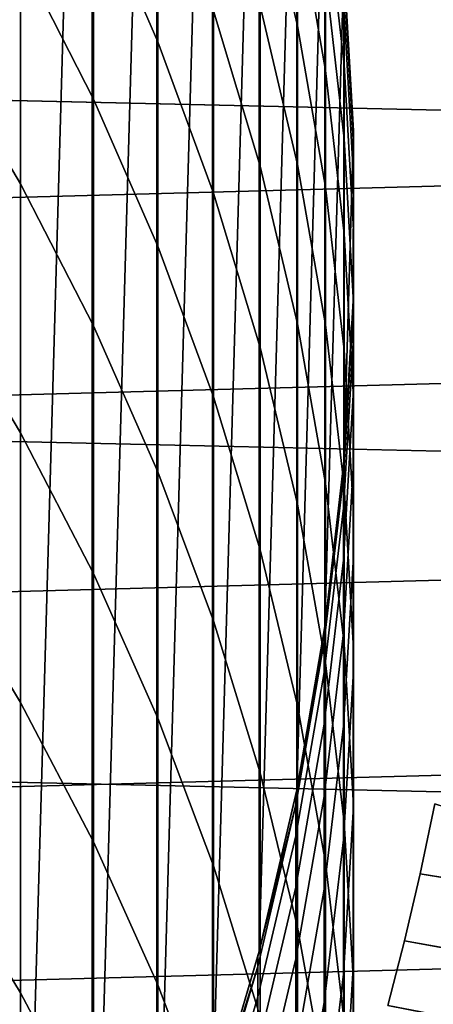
# Model space of a CAD drawing. Header units: metres. Extents: x -28 to 70, y -218 to 28.
# Tile 296 of 463: x 9.29 to 10.78, y -2.86 to 0.7. Entities that reach past the tile are written whole.
import ezdxf

# ---------------------------------------------------------------- set-up
doc = ezdxf.new("R2010")
doc.units = ezdxf.units.M
doc.layers.add('solid_10_261_432_XXX', color=7, linetype='CONTINUOUS')

msp = doc.modelspace()

# ---------------------------------------------------------------- linework, layer by layer
at = {"layer": 'solid_10_261_432_XXX'}
for points in [[(9.2, 0, 235.800003), (9.286513, 4.900068, 235.800003), (9.55116, 4.361804, 235.800003), (9.286513, -4.900068, 235.800003)], [(9.55116, 4.361804, 235.800003), (9.55116, -4.361804, 235.800003), (9.286513, -4.900068, 235.800003)], [(9.55116, 4.361804, 235.800003), (9.784554, 3.809527, 235.800003), (9.55116, -4.361804, 235.800003)], [(9.784554, 3.809527, 235.800003), (9.784554, -3.809527, 235.800003), (9.55116, -4.361804, 235.800003)], [(9.784554, 3.809527, 235.800003), (9.986108, 3.244634, 235.800003), (9.784554, -3.809527, 235.800003)], [(9.986108, 3.244634, 235.800003), (9.986108, -3.244634, 235.800003), (9.784554, -3.809527, 235.800003)], [(9.986108, 3.244634, 235.800003), (10.155042, 2.669295, 235.800003), (9.986108, -3.244634, 235.800003)], [(10.155042, 2.669295, 235.800003), (10.155042, -2.669295, 235.800003), (9.986108, -3.244634, 235.800003)], [(10.155042, 2.669295, 235.800003), (10.290867, 2.085195, 235.800003), (10.155042, -2.669295, 235.800003)], [(-27.389296, 2.465067, -5), (27.472309, 1.233766, -5), (27.5, 0, -5), (-27.472309, 1.233766, -5)], [(10.290867, 2.085195, 235.800003), (10.290867, -2.085195, 235.800003), (10.155042, -2.669295, 235.800003)], [(10.290867, 2.085195, 235.800003), (10.393134, 1.494245, 235.800003), (10.290867, -2.085195, 235.800003)], [(9.555864, 1.825806, 408.61969), (9.555864, 1.158362, 411.416779), (9.788918, 0.6221, 411.280975), (9.788918, 1.286006, 408.498718)], [(9.291579, 1.680836, 411.549072), (9.291579, 0.93273, 414.341064), (9.555864, 0.414099, 414.194397), (9.555864, 1.158362, 411.416779)], [(10.158388, 1.683559, 399.900238), (10.158388, 1.256428, 402.696716), (10.293597, 0.679554, 402.600433), (10.293597, 1.104252, 399.819916)], [(13.204369, 1.592053, 235.5), (-13.27081, 0.880669, 235.5), (-13.298956, 0.166633, 235.5), (13.270817, 0.880566, 235.5)], [(10.393134, 1.494245, 235.800003), (10.393134, -1.494245, 235.800003), (10.290867, -2.085195, 235.800003)], [(10.393134, 1.494245, 235.800003), (10.461475, 0.898604, 235.800003), (10.393134, -1.494245, 235.800003)], [(8.996925, 1.43598, 414.483368), (8.996925, 0.607114, 417.267487), (9.291579, 0.107976, 417.111359), (9.291579, 0.93273, 414.341064)], [(10.293597, 1.452172, 397.028717), (10.293597, 1.104252, 399.819916), (10.395164, 0.518237, 399.738647), (10.395164, 0.864142, 396.963654)], [(10.395164, 1.325961, 391.39032), (10.395164, 1.133451, 394.180145), (10.462755, 0.539029, 394.13089), (10.462755, 0.730408, 391.357452)], [(9.788918, 1.286006, 408.498718), (9.788918, 0.6221, 411.280975), (9.989978, 0.073805, 411.14212), (9.989978, 0.734093, 408.375031)], [(9.989978, 1.317885, 405.59082), (9.989978, 0.734093, 408.375031), (10.158388, 0.17187, 408.249054), (10.158388, 0.752404, 405.480347)], [(10.158388, 1.256428, 402.696716), (10.158388, 0.752404, 405.480347), (10.293597, 0.178401, 405.368225), (10.293597, 0.679554, 402.600433)], [(27.472309, -1.233766, -5), (-27.5, 0, -5), (-27.472309, 1.233766, -5), (27.5, 0, -5)], [(9.555864, 1.158362, 411.416779), (9.555864, 0.414099, 414.194397), (9.788918, -0.118217, 414.043884), (9.788918, 0.6221, 411.280975)], [(10.395164, 1.133451, 394.180145), (10.395164, 0.864142, 396.963654), (10.462755, 0.271303, 396.89801), (10.462755, 0.539029, 394.13089)], [(10.293597, 1.104252, 399.819916), (10.293597, 0.679554, 402.600433), (10.395164, 0.096001, 402.503082), (10.395164, 0.518237, 399.738647)], [(9.291579, 0.93273, 414.341064), (9.291579, 0.107976, 417.111359), (9.555864, -0.406417, 416.95047), (9.555864, 0.414099, 414.194397)], [(10.461475, 0.898604, 235.800003), (10.461475, -0.898604, 235.800003), (10.393134, -1.494245, 235.800003)], [(10.461475, 0.898604, 235.800003), (10.49572, 0.299735, 235.800003), (10.461475, -0.898604, 235.800003)], [(10.462755, 0.883598, 385.799988), (10.495718, 0.299839, 385.799988), (10.49572, 0.299735, 235.800003), (10.461475, 0.898604, 235.800003)], [(13.270817, 0.880566, 235.5), (-13.298956, 0.166633, 235.5), (-13.288713, -0.547833, 235.5), (13.298957, 0.166529, 235.5)], [(10.395164, 0.864142, 396.963654), (10.395164, 0.518237, 399.738647), (10.462755, -0.072568, 399.656708), (10.462755, 0.271303, 396.89801)], [(10.462755, 0.845293, 388.579773), (10.495718, 0.299839, 385.799988), (10.462755, 0.883598, 385.799988)], [(10.496152, 0.246174, 388.563263), (10.496152, 0.284251, 385.799988), (10.495718, 0.299839, 385.799988), (10.462755, 0.845293, 388.579773)], [(10.462755, 0.845293, 388.579773), (10.462755, 0.730408, 391.357452), (10.496152, 0.131971, 391.324432), (10.496152, 0.246174, 388.563263)], [(10.158388, 0.752404, 405.480347), (10.158388, 0.17187, 408.249054), (10.293597, -0.398825, 408.121155), (10.293597, 0.178401, 405.368225)], [(9.989978, 0.734093, 408.375031), (9.989978, 0.073805, 411.14212), (10.158388, -0.484733, 411.000702), (10.158388, 0.17187, 408.249054)], [(10.462755, 0.730408, 391.357452), (10.462755, 0.539029, 394.13089), (10.496152, -0.058271, 394.081421), (10.496152, 0.131971, 391.324432)], [(10.293597, 0.679554, 402.600433), (10.293597, 0.178401, 405.368225), (10.395164, -0.402247, 405.254791), (10.395164, 0.096001, 402.503082)], [(8.996925, 0.607114, 417.267487), (8.996925, -0.298151, 420.027679), (9.291579, -0.792798, 419.85788), (9.291579, 0.107976, 417.111359)], [(9.788918, 0.6221, 411.280975), (9.788918, -0.118217, 414.043884), (9.989978, -0.662479, 413.889984), (9.989978, 0.073805, 411.14212)], [(10.462755, 0.539029, 394.13089), (10.462755, 0.271303, 396.89801), (10.496152, -0.324407, 396.832092), (10.496152, -0.058271, 394.081421)], [(10.395164, 0.518237, 399.738647), (10.395164, 0.096001, 402.503082), (10.462755, -0.492323, 402.404907), (10.462755, -0.072568, 399.656708)], [(9.555864, 0.414099, 414.194397), (9.555864, -0.406417, 416.95047), (9.788918, -0.934383, 416.785339), (9.788918, -0.118217, 414.043884)], [(10.49572, 0.299735, 235.800003), (10.49572, -0.299735, 235.800003), (10.461475, -0.898604, 235.800003)], [(10.495718, 0.299839, 385.799988), (10.496152, 0.284251, 385.799988), (10.49572, 0.299735, 235.800003)], [(10.495718, -0.299839, 385.799988), (10.49572, -0.299735, 235.800003), (10.49572, 0.299735, 235.800003), (10.496152, 0.284251, 385.799988)], [(10.462755, 0.271303, 396.89801), (10.462755, -0.072568, 399.656708), (10.496152, -0.666235, 399.574402), (10.496152, -0.324407, 396.832092)], [(10.496152, 0.246174, 388.563263), (10.495718, -0.299839, 385.799988), (10.496152, 0.284251, 385.799988)], [(10.495243, -0.353874, 388.546722), (10.495243, -0.316025, 385.799988), (10.495718, -0.299839, 385.799988), (10.496152, 0.246174, 388.563263)], [(10.496152, 0.246174, 388.563263), (10.496152, 0.131971, 391.324432), (10.495243, -0.467394, 391.291382), (10.495243, -0.353874, 388.546722)], [(10.293597, 0.178401, 405.368225), (10.293597, -0.398825, 408.121155), (10.395164, -0.976128, 407.99176), (10.395164, -0.402247, 405.254791)], [(13.298957, 0.166529, 235.5), (-13.288713, -0.547833, 235.5), (-13.240109, -1.26075, 235.5), (13.288708, -0.547936, 235.5)], [(10.158388, 0.17187, 408.249054), (10.158388, -0.484733, 411.000702), (10.293597, -1.051688, 410.857117), (10.293597, -0.398825, 408.121155)], [(9.291579, 0.107976, 417.111359), (9.291579, -0.792798, 419.85788), (9.555864, -1.302562, 419.682861), (9.555864, -0.406417, 416.95047)], [(10.496152, 0.131971, 391.324432), (10.496152, -0.058271, 394.081421), (10.495243, -0.656496, 394.03183), (10.495243, -0.467394, 391.291382)], [(9.989978, 0.073805, 411.14212), (9.989978, -0.662479, 413.889984), (10.158388, -1.216907, 413.733185), (10.158388, -0.484733, 411.000702)], [(10.395164, 0.096001, 402.503082), (10.395164, -0.402247, 405.254791), (10.462755, -0.987642, 405.140472), (10.462755, -0.492323, 402.404907)], [(27.389296, -2.465067, -5), (-27.472309, -1.233766, -5), (-27.5, 0, -5), (27.472309, -1.233766, -5)], [(10.496152, -0.058271, 394.081421), (10.496152, -0.324407, 396.832092), (10.495243, -0.921039, 396.766052), (10.495243, -0.656496, 394.03183)], [(10.462755, -0.072568, 399.656708), (10.462755, -0.492323, 402.404907), (10.496152, -1.083496, 402.306244), (10.496152, -0.666235, 399.574402)], [(9.788918, -0.118217, 414.043884), (9.788918, -0.934383, 416.785339), (9.989978, -1.474197, 416.616486), (9.989978, -0.662479, 413.889984)], [(8.996925, -0.298151, 420.027679), (8.996925, -1.279129, 422.761902), (9.291579, -1.768909, 422.578522), (9.291579, -0.792798, 419.85788)], [(10.495243, -0.316025, 385.799988), (10.461483, -0.898538, 385.799988), (10.461475, -0.898604, 235.800003), (10.49572, -0.299735, 235.800003)], [(10.495243, -0.353874, 388.546722), (10.461483, -0.898538, 385.799988), (10.495243, -0.316025, 385.799988)], [(10.495718, -0.299839, 385.799988), (10.495243, -0.316025, 385.799988), (10.49572, -0.299735, 235.800003)], [(10.460032, -0.95289, 388.530212), (10.460032, -0.915268, 385.799988), (10.461483, -0.898538, 385.799988), (10.495243, -0.353874, 388.546722)], [(10.495243, -0.353874, 388.546722), (10.495243, -0.467394, 391.291382), (10.460032, -1.065727, 391.258362), (10.460032, -0.95289, 388.530212)], [(10.496152, -0.324407, 396.832092), (10.496152, -0.666235, 399.574402), (10.495243, -1.260821, 399.491943), (10.495243, -0.921039, 396.766052)], [(9.555864, -0.406417, 416.95047), (9.555864, -1.302562, 419.682861), (9.788918, -1.825778, 419.503265), (9.788918, -0.934383, 416.785339)], [(10.293597, -0.398825, 408.121155), (10.293597, -1.051688, 410.857117), (10.395164, -1.625206, 410.711884), (10.395164, -0.976128, 407.99176)], [(10.395164, -0.402247, 405.254791), (10.395164, -0.976128, 407.99176), (10.462755, -1.55815, 407.861328), (10.462755, -0.987642, 405.140472)], [(10.158388, -0.484733, 411.000702), (10.158388, -1.216907, 413.733185), (10.293597, -1.77969, 413.574066), (10.293597, -1.051688, 410.857117)], [(10.495243, -0.467394, 391.291382), (10.495243, -0.656496, 394.03183), (10.460032, -1.253693, 393.982361), (10.460032, -1.065727, 391.258362)], [(10.462755, -0.492323, 402.404907), (10.462755, -0.987642, 405.140472), (10.496152, -1.575872, 405.025543), (10.496152, -1.083496, 402.306244)], [(13.288708, -0.547936, 235.5), (-13.240109, -1.26075, 235.5), (-13.153289, -1.970026, 235.5), (13.2401, -1.260852, 235.5)], [(9.989978, -0.662479, 413.889984), (9.989978, -1.474197, 416.616486), (10.158388, -2.024095, 416.444489), (10.158388, -1.216907, 413.733185)], [(10.495243, -0.656496, 394.03183), (10.495243, -0.921039, 396.766052), (10.460032, -1.516645, 396.700134), (10.460032, -1.253693, 393.982361)], [(10.496152, -0.666235, 399.574402), (10.496152, -1.083496, 402.306244), (10.495243, -1.675585, 402.207428), (10.495243, -1.260821, 399.491943)], [(9.291579, -0.792798, 419.85788), (9.291579, -1.768909, 422.578522), (9.555864, -2.273657, 422.389557), (9.555864, -1.302562, 419.682861)], [(10.393126, -1.494306, 385.799988), (10.393134, -1.494245, 235.800003), (10.461475, -0.898604, 235.800003), (10.460032, -0.915268, 385.799988)], [(10.460032, -0.95289, 388.530212), (10.393126, -1.494306, 385.799988), (10.460032, -0.915268, 385.799988)], [(10.461483, -0.898538, 385.799988), (10.460032, -0.915268, 385.799988), (10.461475, -0.898604, 235.800003)], [(10.495243, -0.921039, 396.766052), (10.495243, -1.260821, 399.491943), (10.460032, -1.854385, 399.409637), (10.460032, -1.516645, 396.700134)], [(9.788918, -0.934383, 416.785339), (9.788918, -1.825778, 419.503265), (9.989978, -2.360735, 419.319611), (9.989978, -1.474197, 416.616486)], [(10.390635, -1.548915, 388.513794), (10.390635, -1.51152, 385.799988), (10.393126, -1.494306, 385.799988), (10.460032, -0.95289, 388.530212)], [(10.460032, -0.95289, 388.530212), (10.460032, -1.065727, 391.258362), (10.390635, -1.661073, 391.225525), (10.390635, -1.548915, 388.513794)], [(10.395164, -0.976128, 407.99176), (10.395164, -1.625206, 410.711884), (10.462755, -2.203413, 410.56546), (10.462755, -1.55815, 407.861328)], [(10.462755, -0.987642, 405.140472), (10.462755, -1.55815, 407.861328), (10.496152, -2.142991, 407.730255), (10.496152, -1.575872, 405.025543)], [(10.293597, -1.051688, 410.857117), (10.293597, -1.77969, 413.574066), (10.395164, -2.348989, 413.413086), (10.395164, -1.625206, 410.711884)], [(10.460032, -1.065727, 391.258362), (10.460032, -1.253693, 393.982361), (10.390635, -1.847908, 393.933105), (10.390635, -1.661073, 391.225525)], [(10.496152, -1.083496, 402.306244), (10.496152, -1.575872, 405.025543), (10.495243, -2.165014, 404.910492), (10.495243, -1.675585, 402.207428)], [(27.251122, -3.691395, -5), (-27.389296, -2.465067, -5), (-27.472309, -1.233766, -5), (27.389296, -2.465067, -5)], [(10.158388, -1.216907, 413.733185), (10.158388, -2.024095, 416.444489), (10.293597, -2.58228, 416.269897), (10.293597, -1.77969, 413.574066)], [(13.2401, -1.260852, 235.5), (-13.153289, -1.970026, 235.5), (-13.028501, -2.673606, 235.5), (13.153274, -1.970128, 235.5)], [(8.996925, -1.279129, 422.761902), (8.996925, -2.335074, 425.468079), (9.291579, -2.819615, 425.271271), (9.291579, -1.768909, 422.578522)], [(10.460032, -1.253693, 393.982361), (10.460032, -1.516645, 396.700134), (10.390635, -2.109278, 396.634552), (10.390635, -1.847908, 393.933105)], [(10.495243, -1.260821, 399.491943), (10.495243, -1.675585, 402.207428), (10.460032, -2.266655, 402.108826), (10.460032, -1.854385, 399.409637)], [(9.555864, -1.302562, 419.682861), (9.555864, -2.273657, 422.389557), (9.788918, -2.791725, 422.195587), (9.788918, -1.825778, 419.503265)], [(9.989978, -1.474197, 416.616486), (9.989978, -2.360735, 419.319611), (10.158388, -2.905685, 419.132507), (10.158388, -2.024095, 416.444489)], [(10.390635, -1.51152, 385.799988), (10.290867, -2.0852, 385.799988), (10.290867, -2.085195, 235.800003), (10.393134, -1.494245, 235.800003)], [(10.393126, -1.494306, 385.799988), (10.390635, -1.51152, 385.799988), (10.393134, -1.494245, 235.800003)], [(10.390635, -1.548915, 388.513794), (10.290867, -2.0852, 385.799988), (10.390635, -1.51152, 385.799988)], [(10.460032, -1.516645, 396.700134), (10.460032, -1.854385, 399.409637), (10.390635, -2.444985, 399.327728), (10.390635, -2.109278, 396.634552)], [(10.287278, -2.140002, 388.497498), (10.287278, -2.102831, 385.799988), (10.290867, -2.0852, 385.799988), (10.390635, -1.548915, 388.513794)], [(10.390635, -1.548915, 388.513794), (10.390635, -1.661073, 391.225525), (10.287278, -2.251487, 391.192932), (10.287278, -2.140002, 388.497498)], [(10.462755, -1.55815, 407.861328), (10.462755, -2.203413, 410.56546), (10.496152, -2.78442, 410.418335), (10.496152, -2.142991, 407.730255)], [(10.496152, -1.575872, 405.025543), (10.496152, -2.142991, 407.730255), (10.495243, -2.728738, 407.598999), (10.495243, -2.165014, 404.910492)], [(10.395164, -1.625206, 410.711884), (10.395164, -2.348989, 413.413086), (10.462755, -2.922942, 413.250763), (10.462755, -2.203413, 410.56546)], [(10.390635, -1.661073, 391.225525), (10.390635, -1.847908, 393.933105), (10.287278, -2.4372, 393.884277), (10.287278, -2.251487, 391.192932)], [(10.495243, -1.675585, 402.207428), (10.495243, -2.165014, 404.910492), (10.460032, -2.753142, 404.795593), (10.460032, -2.266655, 402.108826)], [(9.291579, -1.768909, 422.578522), (9.291579, -2.819615, 425.271271), (9.555864, -3.318964, 425.068451), (9.555864, -2.273657, 422.389557)], [(10.293597, -1.77969, 413.574066), (10.293597, -2.58228, 416.269897), (10.395164, -3.146926, 416.093292), (10.395164, -2.348989, 413.413086)], [(9.788918, -1.825778, 419.503265), (9.788918, -2.791725, 422.195587), (9.989978, -3.321418, 421.997253), (9.989978, -2.360735, 419.319611)], [(10.390635, -1.847908, 393.933105), (10.390635, -2.109278, 396.634552), (10.287278, -2.697001, 396.569489), (10.287278, -2.4372, 393.884277)], [(10.460032, -1.854385, 399.409637), (10.460032, -2.266655, 402.108826), (10.390635, -2.854774, 402.010681), (10.390635, -2.444985, 399.327728)], [(13.153274, -1.970128, 235.5), (-13.028501, -2.673606, 235.5), (-12.866096, -3.369506, 235.5), (13.02848, -2.673708, 235.5)], [(10.158388, -2.024095, 416.444489), (10.158388, -2.905685, 419.132507), (10.293597, -3.458847, 418.942627), (10.293597, -2.58228, 416.269897)], [(10.287278, -2.102831, 385.799988), (10.155042, -2.669292, 385.799988), (10.155042, -2.669295, 235.800003), (10.290867, -2.085195, 235.800003)], [(10.290867, -2.0852, 385.799988), (10.287278, -2.102831, 385.799988), (10.290867, -2.085195, 235.800003)], [(10.287278, -2.140002, 388.497498), (10.155042, -2.669292, 385.799988), (10.287278, -2.102831, 385.799988)], [(10.390635, -2.109278, 396.634552), (10.390635, -2.444985, 399.327728), (10.287278, -3.030692, 399.246521), (10.287278, -2.697001, 396.569489)], [(10.737432, -2.389062, 209.687134), (10.790638, -2.135906, 209.57312), (10.790637, -2.135913, 217.42688), (10.73743, -2.389069, 217.312851)], [(11.572516, -2.387742, 217.467636), (11.545175, -2.51924, 217.414948), (10.73743, -2.389069, 217.312851), (10.790637, -2.135913, 217.42688)], [(11.571861, -2.390822, 209.533539), (10.790638, -2.135906, 209.57312), (10.737432, -2.389062, 209.687134), (11.544466, -2.522348, 209.58638)], [(10.150299, -2.724219, 388.481384), (10.150299, -2.68727, 385.799988), (10.155042, -2.669292, 385.799988), (10.287278, -2.140002, 388.497498)], [(10.287278, -2.140002, 388.497498), (10.287278, -2.251487, 391.192932), (10.150299, -2.835038, 391.160736), (10.150299, -2.724219, 388.481384)], [(10.495243, -2.165014, 404.910492), (10.495243, -2.728738, 407.598999), (10.460032, -3.313477, 407.467957), (10.460032, -2.753142, 404.795593)], [(10.496152, -2.142991, 407.730255), (10.496152, -2.78442, 410.418335), (10.495243, -3.366328, 410.270966), (10.495243, -2.728738, 407.598999)], [(10.462755, -2.203413, 410.56546), (10.462755, -2.922942, 413.250763), (10.496152, -3.499675, 413.087677), (10.496152, -2.78442, 410.418335)], [(9.555864, -2.273657, 422.389557), (9.555864, -3.318964, 425.068451), (9.788918, -3.83149, 424.86026), (9.788918, -2.791725, 422.195587)], [(10.287278, -2.251487, 391.192932), (10.287278, -2.4372, 393.884277), (10.150299, -3.019642, 393.836029), (10.150299, -2.835038, 391.160736)], [(10.460032, -2.266655, 402.108826), (10.460032, -2.753142, 404.795593), (10.390635, -3.338334, 404.681274), (10.390635, -2.854774, 402.010681)], [(8.996925, -2.335074, 425.468079), (8.996925, -3.465184, 428.144104), (9.291579, -3.944118, 427.934021), (9.291579, -2.819615, 425.271271)], [(10.395164, -2.348989, 413.413086), (10.395164, -3.146926, 416.093292), (10.462755, -3.71619, 415.915253), (10.462755, -2.922942, 413.250763)], [(9.989978, -2.360735, 419.319611), (9.989978, -3.321418, 421.997253), (10.158388, -3.861006, 421.795227), (10.158388, -2.905685, 419.132507)], [(10.680375, -2.632409, 209.817688), (10.737432, -2.389062, 209.687134), (10.73743, -2.389069, 217.312851), (10.680373, -2.632416, 217.182312)], [(11.545175, -2.51924, 217.414948), (11.487042, -2.774912, 217.296478), (10.680373, -2.632416, 217.182312), (10.73743, -2.389069, 217.312851)], [(11.544466, -2.522348, 209.58638), (10.737432, -2.389062, 209.687134), (10.680375, -2.632409, 209.817688), (11.486275, -2.778147, 209.705154)], [(10.287278, -2.4372, 393.884277), (10.287278, -2.697001, 396.569489), (10.150299, -3.277892, 396.505188), (10.150299, -3.019642, 393.836029)], [(10.390635, -2.444985, 399.327728), (10.390635, -2.854774, 402.010681), (10.287278, -3.438021, 401.91333), (10.287278, -3.030692, 399.246521)], [(27.058064, -4.910316, -5), (-27.251122, -3.691395, -5), (-27.389296, -2.465067, -5), (27.251122, -3.691395, -5)], [(10.293597, -2.58228, 416.269897), (10.293597, -3.458847, 418.942627), (10.395164, -4.018413, 418.750519), (10.395164, -3.146926, 416.093292)], [(10.620223, -2.865449, 209.964584), (10.680375, -2.632409, 209.817688), (10.680373, -2.632416, 217.182312), (10.620221, -2.865455, 217.0354)], [(11.487042, -2.774912, 217.296478), (11.424929, -3.020565, 217.16066), (10.620221, -2.865455, 217.0354), (10.680373, -2.632416, 217.182312)], [(11.486275, -2.778147, 209.705154), (10.680375, -2.632409, 209.817688), (10.620223, -2.865449, 209.964584), (11.424108, -3.023802, 209.841278)], [(9.986094, -3.244678, 385.799988), (9.986108, -3.244634, 235.800003), (10.155042, -2.669295, 235.800003), (10.150299, -2.68727, 385.799988)], [(10.155042, -2.669292, 385.799988), (10.150299, -2.68727, 385.799988), (10.155042, -2.669295, 235.800003)], [(13.02848, -2.673708, 235.5), (-12.866096, -3.369506, 235.5), (-12.666559, -4.055647, 235.5), (12.866069, -3.369606, 235.5)], [(10.150299, -2.724219, 388.481384), (9.986094, -3.244678, 385.799988), (10.150299, -2.68727, 385.799988)], [(10.287278, -2.697001, 396.569489), (10.287278, -3.030692, 399.246521), (10.150299, -3.609592, 399.16626), (10.150299, -3.277892, 396.505188)], [(9.980146, -3.299656, 388.465515), (9.980146, -3.262926, 385.799988), (9.986094, -3.244678, 385.799988), (10.150299, -2.724219, 388.481384)], [(10.150299, -2.724219, 388.481384), (10.150299, -2.835038, 391.160736), (9.980146, -3.40982, 391.129028), (9.980146, -3.299656, 388.465515)], [(10.495243, -2.728738, 407.598999), (10.495243, -3.366328, 410.270966), (10.460032, -3.947235, 410.123871), (10.460032, -3.313477, 407.467957)], [(10.460032, -2.753142, 404.795593), (10.460032, -3.313477, 407.467957), (10.390635, -3.895297, 407.337555), (10.390635, -3.338334, 404.681274)], [(9.788918, -2.791725, 422.195587), (9.788918, -3.83149, 424.86026), (9.989978, -4.355518, 424.64743), (9.989978, -3.321418, 421.997253)], [(10.496152, -2.78442, 410.418335), (10.496152, -3.499675, 413.087677), (10.495243, -4.077301, 412.924347), (10.495243, -3.366328, 410.270966)], [(9.291579, -2.819615, 425.271271), (9.291579, -3.944118, 427.934021), (9.555864, -4.437689, 427.717529), (9.555864, -3.318964, 425.068451)], [(10.150299, -2.835038, 391.160736), (10.150299, -3.019642, 393.836029), (9.980146, -3.593332, 393.788483), (9.980146, -3.40982, 391.129028)], [(10.390635, -2.854774, 402.010681), (10.390635, -3.338334, 404.681274), (10.287278, -3.918678, 404.567932), (10.287278, -3.438021, 401.91333)]]:
    msp.add_3dface(points, dxfattribs=at)

doc.saveas('drawing.dxf')
